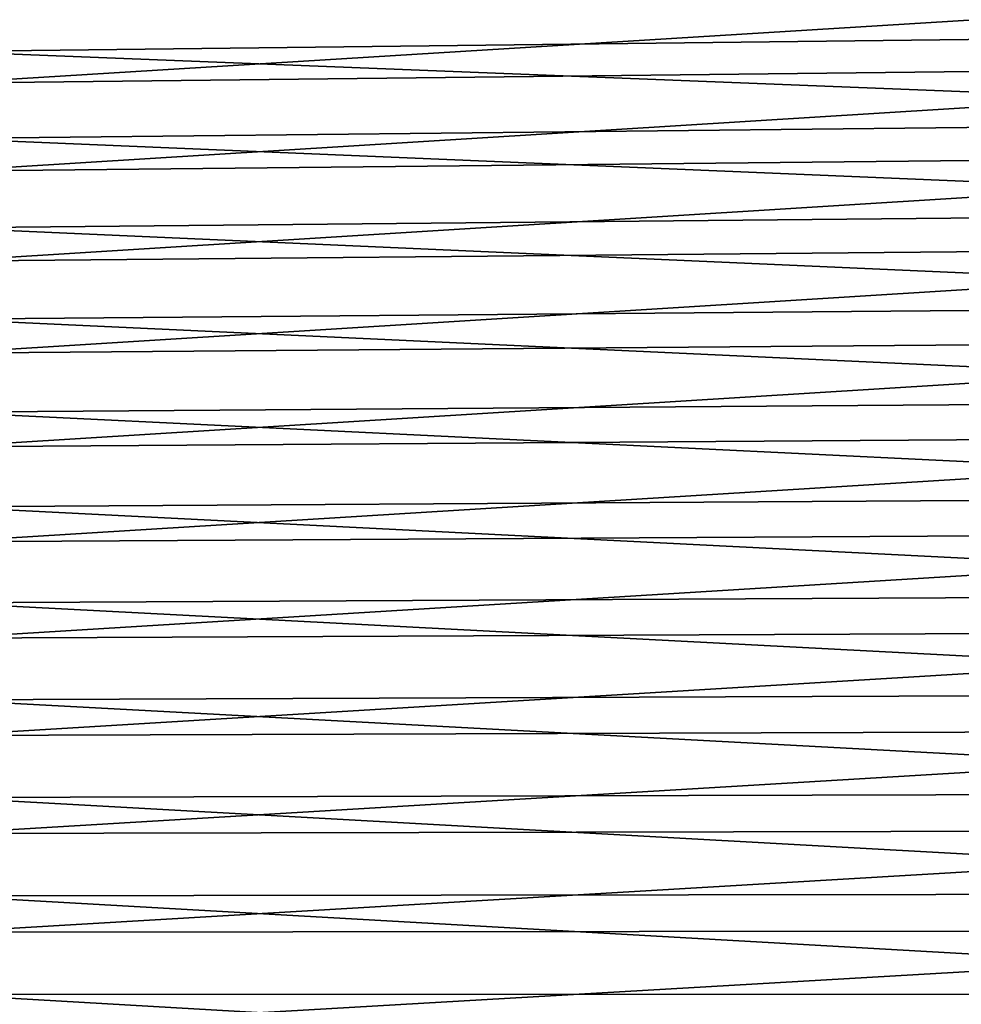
# Model space of a CAD drawing. Header units: metres. Extents: x -2 to 85, y -75 to 96.
# Tile 347 of 444: x 48 to 59, y 28 to 40. Entities that reach past the tile are written whole.
import ezdxf

# ---------------------------------------------------------------- set-up
doc = ezdxf.new("R2010")
doc.units = ezdxf.units.M
doc.layers.add('solid_20204500', color=7, linetype='CONTINUOUS')

msp = doc.modelspace()

# ---------------------------------------------------------------- linework, layer by layer
at = {"layer": 'solid_20204500'}
for points in [[(67.838074, 40.60944, -19.816103), (67.838074, 39.589588, -20.429325), (47.400002, 40.347511, -19.404612)], [(67.838074, 39.589588, -20.429325), (47.400002, 39.348869, -20.005079), (47.400002, 40.347511, -19.404612)], [(67.838074, 40.237865, 20.047707), (47.400002, 39.983654, 19.631405), (47.400002, 38.973991, 20.213154)], [(67.838074, 39.20676, 20.641813), (67.838074, 40.237865, 20.047707), (47.400002, 38.973991, 20.213154)], [(67.838074, 39.589588, -20.429325), (67.838074, 38.539986, -20.990107), (47.400002, 39.348869, -20.005079)], [(67.838074, 38.539986, -20.990107), (47.400002, 38.321285, -20.554102), (47.400002, 39.348869, -20.005079)], [(67.838074, 39.20676, 20.641813), (47.400002, 38.973991, 20.213154), (47.400002, 37.936352, 20.742926)], [(67.838074, 38.146889, 21.182932), (67.838074, 39.20676, 20.641813), (47.400002, 37.936352, 20.742926)], [(67.838074, 38.539986, -20.990107), (67.838074, 37.463326, -21.497009), (47.400002, 38.321285, -20.554102)], [(67.838074, 37.463326, -21.497009), (47.400002, 37.266758, -21.050587), (47.400002, 38.321285, -20.554102)], [(67.838074, 38.146889, 21.182932), (47.400002, 37.936352, 20.742926), (47.400002, 36.872753, 21.219667)], [(67.838074, 37.060966, 21.669676), (67.838074, 38.146889, 21.182932), (47.400002, 36.872753, 21.219667)], [(67.838074, 37.463326, -21.497009), (67.838074, 36.36237, -21.948729), (47.400002, 37.266758, -21.050587)], [(67.838074, 36.36237, -21.948729), (47.400002, 36.188671, -21.49292), (47.400002, 37.266758, -21.050587)], [(67.838074, 37.060966, 21.669676), (47.400002, 36.872753, 21.219667), (47.400002, 35.78661, 21.641829)], [(67.838074, 35.951782, 22.100794), (67.838074, 37.060966, 21.669676), (47.400002, 35.78661, 21.641829)], [(67.838074, 36.36237, -21.948729), (67.838074, 35.239952, -22.344105), (47.400002, 36.188671, -21.49292)], [(67.838074, 35.239952, -22.344105), (47.400002, 35.089745, -21.880026), (47.400002, 36.188671, -21.49292)], [(67.838074, 35.951782, 22.100794), (47.400002, 35.78661, 21.641829), (47.400002, 34.680656, 22.008381)], [(67.838074, 34.822186, 22.47518), (67.838074, 35.951782, 22.100794), (47.400002, 34.680656, 22.008381)], [(67.838074, 35.239952, -22.344105), (67.838074, 34.098946, -22.682123), (47.400002, 35.089745, -21.880026)], [(67.838074, 34.098946, -22.682123), (47.400002, 33.972279, -22.211075), (47.400002, 35.089745, -21.880026)], [(67.838074, 34.822186, 22.47518), (47.400002, 34.680656, 22.008381), (47.400002, 33.557217, 22.318542)], [(67.838074, 33.675083, 22.79187), (67.838074, 34.822186, 22.47518), (47.400002, 33.557217, 22.318542)], [(67.838074, 34.098946, -22.682123), (67.838074, 32.942287, -22.961918), (47.400002, 33.972279, -22.211075)], [(67.838074, 32.942287, -22.961918), (47.400002, 32.839622, -22.485064), (47.400002, 33.972279, -22.211075)], [(67.838074, 33.675083, 22.79187), (47.400002, 33.557217, 22.318542), (47.400002, 32.419647, 22.571369)], [(67.838074, 32.513409, 23.050055), (67.838074, 33.675083, 22.79187), (47.400002, 32.419647, 22.571369)], [(67.838074, 32.942287, -22.961918), (67.838074, 31.772943, -23.18277), (47.400002, 32.839622, -22.485064)], [(67.838074, 31.772943, -23.18277), (47.400002, 31.694674, -22.701307), (47.400002, 32.839622, -22.485064)], [(67.838074, 32.513409, 23.050055), (47.400002, 32.419647, 22.571369), (47.400002, 31.270868, 22.766233)], [(67.838074, 31.340149, 23.249071), (67.838074, 32.513409, 23.050055), (47.400002, 31.270868, 22.766233)], [(67.838074, 31.772943, -23.18277), (67.838074, 30.593914, -23.34411), (47.400002, 31.694674, -22.701307)], [(67.838074, 30.593914, -23.34411), (47.400002, 30.540058, -22.859312), (47.400002, 31.694674, -22.701307)], [(67.838074, 31.340149, 23.249071), (47.400002, 31.270868, 22.766233), (47.400002, 30.113506, 22.902687)], [(67.838074, 30.158318, 23.388407), (67.838074, 31.340149, 23.249071), (47.400002, 30.113506, 22.902687)], [(67.838074, 30.593914, -23.34411), (67.838074, 29.408226, -23.445528), (47.400002, 30.540058, -22.859312)], [(67.838074, 29.408226, -23.445528), (47.400002, 29.378952, -22.958626), (47.400002, 30.540058, -22.859312)], [(67.838074, 30.158318, 23.388407), (47.400002, 30.113506, 22.902687), (47.400002, 28.95075, 22.980341)], [(67.838074, 28.970943, 23.467705), (67.838074, 30.158318, 23.388407), (47.400002, 28.95075, 22.980341)], [(67.838074, 29.408226, -23.445528), (67.838074, 28.218922, -23.486761), (47.400002, 29.378952, -22.958626)], [(67.838074, 28.218922, -23.486761), (47.400002, 28.214376, -22.999001), (47.400002, 29.378952, -22.958626)], [(67.838074, 28.970943, 23.467705), (47.400002, 28.95075, 22.980341), (47.400002, 27.785624, 22.999001)], [(67.838074, 27.781078, 23.486761), (67.838074, 28.970943, 23.467705), (47.400002, 27.785624, 22.999001)], [(67.838074, 27.029057, -23.467705), (47.400002, 28.214376, -22.999001), (67.838074, 28.218922, -23.486761)], [(67.838074, 27.029057, -23.467705), (47.400002, 27.04925, -22.980341), (47.400002, 28.214376, -22.999001)]]:
    msp.add_3dface(points, dxfattribs=at)

doc.saveas('drawing.dxf')
